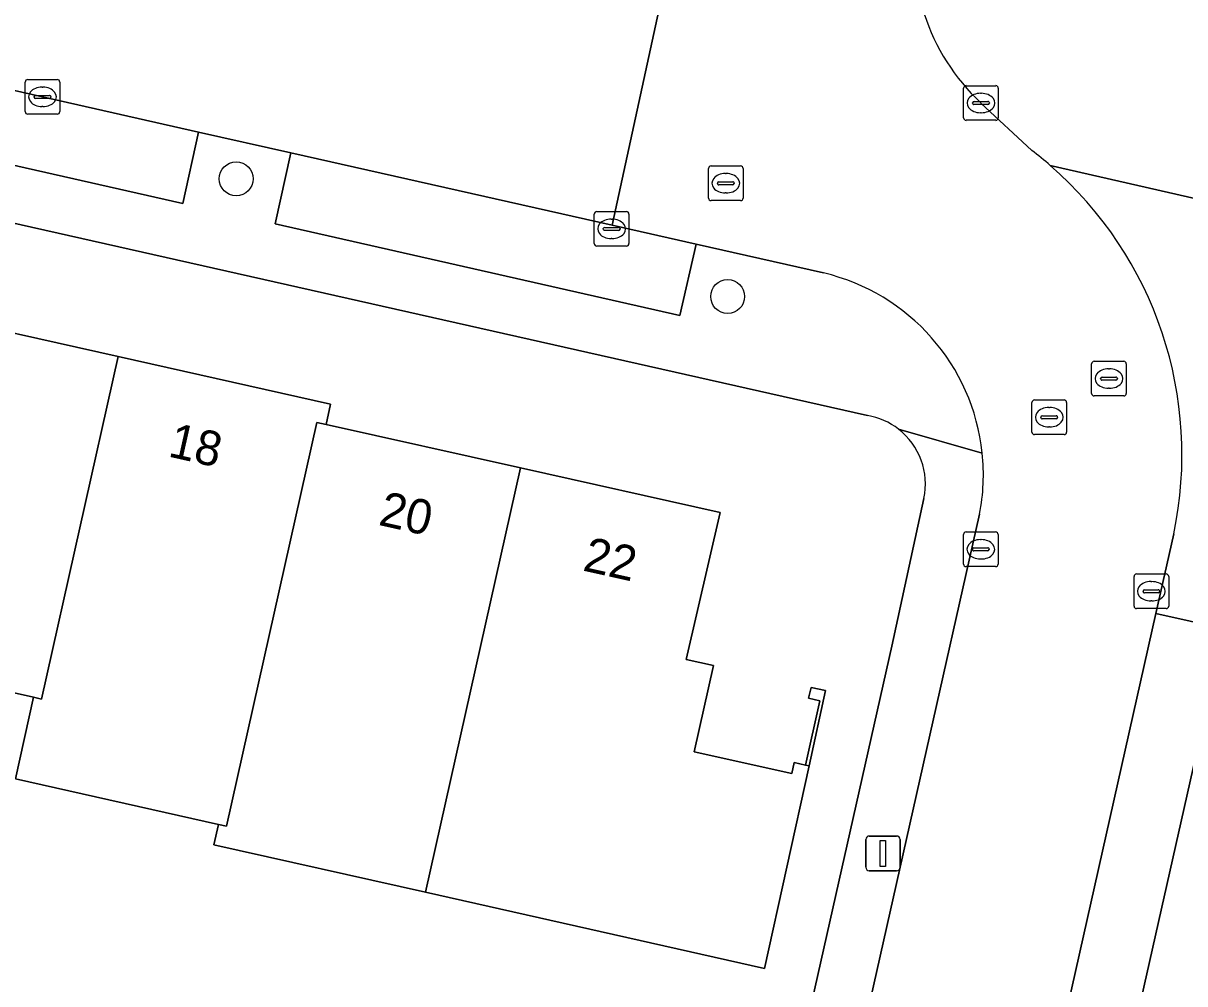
# Model space of a CAD drawing. Extents: x 161771 to 163125, y 382475 to 383179.
# Drawn here: x 162674.62 to 162708.13, y 382663.1 to 382690.82 of the extents above; entities that cross this region are included whole.
import ezdxf

# ---------------------------------------------------------------- set-up
doc = ezdxf.new("R2010")
doc.units = 0
for name, color, linetype in [('IMGEO_Boom', 7, 'Continuous'), ('IMGEO_Erf', 7, 'Continuous'), ('IMGEO_Groenvoorziening', 7, 'Continuous'), ('IMGEO_Kolk', 7, 'Continuous'), ('IMGEO_Lichtmast', 7, 'Continuous'), ('IMGEO_Muur', 7, 'Continuous'), ('IMGEO_Pand', 7, 'Continuous'), ('IMGEO_Pand_nummerreeks', 7, 'Continuous'), ('IMGEO_Parkeervlak_open', 7, 'Continuous'), ('IMGEO_Rijbaan_lokaal_open', 7, 'Continuous'), ('IMGEO_Rioolput', 7, 'Continuous'), ('IMGEO_Voetpad_open', 7, 'Continuous')]:
    doc.layers.add(name, color=color, linetype=linetype)

msp = doc.modelspace()

# ---------------------------------------------------------------- linework, layer by layer
at = {"layer": 'IMGEO_Boom'}
for centre in [(162680.764, 382686.334), (162694.944, 382682.936)]:
    msp.add_circle(centre, 0.489, dxfattribs=at)
at = {"layer": 'IMGEO_Erf'}
for points in [[(162698.982, 382679.5), (162657.432, 382688.865), (162656.95, 382688.966)], [(162654.531, 382687.464), (162649.585, 382665.364), (162695.667, 382655.016), (162699.68, 382672.847), (162700.608, 382677.107)], [(162671.511, 382682.512), (162677.36, 382681.203), (162683.487, 382679.831), (162683.356, 382679.242), (162688.969, 382677.989), (162694.73, 382676.703), (162693.752, 382672.458), (162694.536, 382672.291), (162693.98, 382669.795), (162696.796, 382669.168), (162696.866, 382669.484), (162697.188, 382669.412), (162697.602, 382671.272), (162697.28, 382671.344), (162697.35, 382671.656), (162697.77, 382671.563), (162697.292, 382669.389), (162696.008, 382663.544), (162686.228, 382665.743), (162680.12, 382667.116), (162680.248, 382667.702), (162674.392, 382669.018), (162674.913, 382671.371), (162669.576, 382672.57)]]:
    msp.add_lwpolyline(points, dxfattribs=at)
for centre, radius, start, end in [((162698.653, 382677.536), 1.991, 52.1739, 80.4865), ((162698.648, 382677.524), 2.004, 347.9865, 52.2828)]:
    msp.add_arc(centre, radius, start, end, dxfattribs=at)
at = {"layer": 'IMGEO_Groenvoorziening'}
for points in [[(162702.254, 382688.521), (162703.72, 382687.154)], [(162704.255, 382686.717), (162710.192, 382685.365)]]:
    msp.add_lwpolyline(points, dxfattribs=at)
for centre, radius, start, end in [((162706.402, 382692.972), 6.084, 168.9959, 227.0142), ((162697.368, 382678.832), 10.469, 48.8666, 52.6479)]:
    msp.add_arc(centre, radius, start, end, dxfattribs=at)
at = {"layer": 'IMGEO_Kolk'}
for p, q in [((162674.748, 382689.198), (162675.6, 382689.198)), ((162674.673, 382688.272), (162674.673, 382689.124)), ((162675.161, 382688.978), (162675.186, 382688.978)), ((162675.674, 382689.124), (162675.674, 382688.272)), ((162701.753, 382688.095), (162701.753, 382688.947)), ((162701.828, 382689.021), (162702.68, 382689.021)), ((162702.754, 382688.947), (162702.754, 382688.095)), ((162674.932, 382688.692), (162674.932, 382688.704)), ((162675.37, 382688.655), (162674.972, 382688.655)), ((162674.975, 382688.741), (162675.373, 382688.741)), ((162675.416, 382688.704), (162675.416, 382688.692)), ((162702.012, 382688.515), (162702.012, 382688.527)), ((162702.055, 382688.564), (162702.453, 382688.564)), ((162702.241, 382688.801), (162702.266, 382688.801)), ((162702.496, 382688.527), (162702.496, 382688.515)), ((162675.6, 382688.198), (162674.748, 382688.198)), ((162675.184, 382688.418), (162675.159, 382688.418)), ((162702.45, 382688.478), (162702.052, 382688.478)), ((162702.264, 382688.241), (162702.239, 382688.241)), ((162702.68, 382688.021), (162701.828, 382688.021)), ((162691.096, 382684.463), (162691.096, 382685.315)), ((162691.171, 382685.389), (162692.023, 382685.389)), ((162691.584, 382685.169), (162691.609, 382685.169)), ((162692.097, 382685.315), (162692.097, 382684.463)), ((162691.355, 382684.883), (162691.355, 382684.895)), ((162691.793, 382684.846), (162691.395, 382684.846)), ((162691.398, 382684.932), (162691.796, 382684.932)), ((162691.839, 382684.895), (162691.839, 382684.883)), ((162691.607, 382684.609), (162691.582, 382684.609)), ((162692.023, 382684.389), (162691.171, 382684.389)), ((162701.823, 382676.141), (162702.675, 382676.141)), ((162701.748, 382675.215), (162701.748, 382676.067)), ((162702.236, 382675.921), (162702.261, 382675.921)), ((162702.749, 382676.067), (162702.749, 382675.215)), ((162702.007, 382675.635), (162702.007, 382675.647)), ((162702.445, 382675.598), (162702.047, 382675.598)), ((162702.05, 382675.684), (162702.448, 382675.684)), ((162702.491, 382675.647), (162702.491, 382675.635)), ((162702.675, 382675.141), (162701.823, 382675.141)), ((162702.259, 382675.361), (162702.234, 382675.361)), ((162706.671, 382674.004), (162706.671, 382674.856)), ((162706.746, 382674.93), (162707.598, 382674.93)), ((162707.672, 382674.856), (162707.672, 382674.004)), ((162706.93, 382674.424), (162706.93, 382674.436)), ((162706.973, 382674.473), (162707.371, 382674.473)), ((162707.159, 382674.71), (162707.184, 382674.71)), ((162707.414, 382674.436), (162707.414, 382674.424)), ((162707.368, 382674.387), (162706.97, 382674.387)), ((162707.182, 382674.15), (162707.157, 382674.15)), ((162707.598, 382673.93), (162706.746, 382673.93))]:
    msp.add_line(p, q, dxfattribs=at)
for points in [[(162674.748, 382689.198), (162675.6, 382689.198)], [(162674.673, 382688.272), (162674.673, 382689.124)], [(162675.674, 382689.124), (162675.674, 382688.272)], [(162701.753, 382688.095), (162701.753, 382688.947)], [(162701.828, 382689.021), (162702.68, 382689.021)], [(162702.754, 382688.947), (162702.754, 382688.095)], [(162675.6, 382688.198), (162674.748, 382688.198)], [(162702.68, 382688.021), (162701.828, 382688.021)], [(162691.096, 382684.463), (162691.096, 382685.315)], [(162691.171, 382685.389), (162692.023, 382685.389)], [(162692.097, 382685.315), (162692.097, 382684.463)], [(162692.023, 382684.389), (162691.171, 382684.389)], [(162701.823, 382676.141), (162702.675, 382676.141)], [(162701.748, 382675.215), (162701.748, 382676.067)], [(162702.749, 382676.067), (162702.749, 382675.215)], [(162702.675, 382675.141), (162701.823, 382675.141)], [(162706.671, 382674.004), (162706.671, 382674.856)], [(162706.746, 382674.93), (162707.598, 382674.93)], [(162707.672, 382674.856), (162707.672, 382674.004)], [(162707.598, 382673.93), (162706.746, 382673.93)]]:
    msp.add_lwpolyline(points, dxfattribs=at)
for centre, radius, start, end in [((162674.75, 382689.122), 0.0765, 91.552, 178.448), ((162674.75, 382689.122), 0.0765, 91.552, 178.448), ((162675.598, 382689.122), 0.0765, 1.552, 88.448), ((162675.598, 382689.122), 0.0765, 1.552, 88.448), ((162701.83, 382688.945), 0.0765, 91.552, 178.448), ((162701.83, 382688.945), 0.0765, 91.552, 178.448), ((162702.678, 382688.945), 0.0765, 1.552, 88.448), ((162702.678, 382688.945), 0.0765, 1.552, 88.448), ((162674.972, 382688.701), 0.0403, 85.8775, 175.7526), ((162674.969, 382688.691), 0.0366, 178.938, 274.7102), ((162675.373, 382688.698), 0.043, 264.8664, 352.4533), ((162675.377, 382688.703), 0.0386, 1.7309, 96.639), ((162702.052, 382688.524), 0.0403, 85.8775, 175.7526), ((162702.049, 382688.514), 0.0366, 178.938, 274.7102), ((162702.453, 382688.521), 0.043, 264.8664, 352.4533), ((162702.457, 382688.526), 0.0386, 1.7309, 96.639), ((162674.75, 382688.274), 0.0765, 181.552, 268.448), ((162674.75, 382688.274), 0.0765, 181.552, 268.448), ((162675.598, 382688.274), 0.0765, 271.552, 358.448), ((162675.598, 382688.274), 0.0765, 271.552, 358.448), ((162701.83, 382688.097), 0.0765, 181.552, 268.448), ((162701.83, 382688.097), 0.0765, 181.552, 268.448), ((162702.678, 382688.097), 0.0765, 271.552, 358.448), ((162702.678, 382688.097), 0.0765, 271.552, 358.448), ((162691.173, 382685.313), 0.0765, 91.552, 178.448), ((162691.173, 382685.313), 0.0765, 91.552, 178.448), ((162692.021, 382685.313), 0.0765, 1.552, 88.448), ((162692.021, 382685.313), 0.0765, 1.552, 88.448), ((162691.395, 382684.892), 0.0403, 85.8775, 175.7526), ((162691.392, 382684.882), 0.0366, 178.938, 274.7102), ((162691.796, 382684.889), 0.043, 264.8664, 352.4533), ((162691.8, 382684.894), 0.0386, 1.7309, 96.639), ((162691.173, 382684.465), 0.0765, 181.552, 268.448), ((162691.173, 382684.465), 0.0765, 181.552, 268.448), ((162692.021, 382684.465), 0.0765, 271.552, 358.448), ((162692.021, 382684.465), 0.0765, 271.552, 358.448), ((162701.825, 382676.065), 0.0765, 91.552, 178.448), ((162701.825, 382676.065), 0.0765, 91.552, 178.448), ((162702.673, 382676.065), 0.0765, 1.552, 88.448), ((162702.673, 382676.065), 0.0765, 1.552, 88.448), ((162702.047, 382675.644), 0.0403, 85.8775, 175.7526), ((162702.044, 382675.634), 0.0366, 178.938, 274.7102), ((162702.448, 382675.641), 0.043, 264.8664, 352.4533), ((162702.452, 382675.646), 0.0386, 1.7309, 96.639), ((162701.825, 382675.217), 0.0765, 181.552, 268.448), ((162701.825, 382675.217), 0.0765, 181.552, 268.448), ((162702.673, 382675.217), 0.0765, 271.552, 358.448), ((162702.673, 382675.217), 0.0765, 271.552, 358.448), ((162706.748, 382674.854), 0.0765, 91.552, 178.448), ((162706.748, 382674.854), 0.0765, 91.552, 178.448), ((162707.596, 382674.854), 0.0765, 1.552, 88.448), ((162707.596, 382674.854), 0.0765, 1.552, 88.448), ((162706.97, 382674.433), 0.0403, 85.8775, 175.7526), ((162706.967, 382674.423), 0.0366, 178.938, 274.7102), ((162707.371, 382674.43), 0.043, 264.8664, 352.4533), ((162707.375, 382674.435), 0.0386, 1.7309, 96.639), ((162706.748, 382674.006), 0.0765, 181.552, 268.448), ((162706.748, 382674.006), 0.0765, 181.552, 268.448), ((162707.596, 382674.006), 0.0765, 271.552, 358.448), ((162707.596, 382674.006), 0.0765, 271.552, 358.448)]:
    msp.add_arc(centre, radius, start, end, dxfattribs=at)
for centre, major_axis, ratio, start_param, end_param in [((162675.16, 382688.698), (-0.387, 0.002), 0.722429, 4.712389, 7.853982), ((162675.185, 382688.698), (-0.39, 0.002), 0.717154, 1.570796, 4.712389), ((162702.24, 382688.521), (-0.387, 0.002), 0.722429, 4.712389, 7.853982), ((162702.265, 382688.521), (-0.39, 0.002), 0.717154, 1.570796, 4.712389), ((162691.583, 382684.889), (-0.387, 0.002), 0.722429, 4.712389, 7.853982), ((162691.608, 382684.889), (-0.39, 0.002), 0.717154, 1.570796, 4.712389), ((162702.235, 382675.641), (-0.387, 0.002), 0.722429, 4.712389, 7.853982), ((162702.26, 382675.641), (-0.39, 0.002), 0.717154, 1.570796, 4.712389), ((162707.158, 382674.43), (-0.387, 0.002), 0.722429, 4.712389, 7.853982), ((162707.183, 382674.43), (-0.39, 0.002), 0.717154, 1.570796, 4.712389)]:
    msp.add_ellipse(centre, major_axis=major_axis, ratio=ratio, start_param=start_param, end_param=end_param, dxfattribs=at)
at = {"layer": 'IMGEO_Lichtmast'}
for p, q in [((162698.93, 382666.466), (162698.93, 382667.266)), ((162698.93, 382667.266), (162698.93, 382666.466)), ((162699.03, 382667.366), (162699.82, 382667.366)), ((162699.82, 382667.366), (162699.03, 382667.366)), ((162699.92, 382667.266), (162699.92, 382666.466)), ((162699.92, 382666.466), (162699.92, 382667.266)), ((162699.82, 382666.366), (162699.03, 382666.366)), ((162699.03, 382666.366), (162699.82, 382666.366))]:
    msp.add_line(p, q, dxfattribs=at)
msp.add_lwpolyline([(162699.35, 382667.241), (162699.5, 382667.241), (162699.5, 382666.491), (162699.35, 382666.491), (162699.35, 382667.241)], dxfattribs=at)
for centre, start, end in [((162699.03, 382667.266), 90, 180), ((162699.03, 382667.266), 90, 180), ((162699.82, 382667.266), 0, 90), ((162699.82, 382667.266), 360, 90), ((162699.03, 382666.466), 180, 270), ((162699.03, 382666.466), 180, 270), ((162699.82, 382666.466), 270, 0), ((162699.82, 382666.466), 270, 0)]:
    msp.add_arc(centre, 0.1, start, end, dxfattribs=at)
at = {"layer": 'IMGEO_Muur'}
msp.add_lwpolyline([(162697.77, 382671.563), (162697.35, 382671.656), (162697.28, 382671.344), (162697.602, 382671.272), (162697.188, 382669.412), (162697.292, 382669.389)], close=True, dxfattribs=at)
at = {"layer": 'IMGEO_Pand'}
for points in [[(162677.36, 382681.203), (162671.511, 382682.512), (162669.298, 382672.628), (162669.576, 382672.57), (162674.913, 382671.371), (162675.147, 382671.318)], [(162683.087, 382679.302), (162683.356, 382679.242), (162683.487, 382679.831), (162677.36, 382681.203), (162675.147, 382671.318), (162674.913, 382671.371), (162674.392, 382669.018), (162680.248, 382667.702), (162680.479, 382667.65)], [(162688.969, 382677.989), (162683.356, 382679.242), (162683.087, 382679.302), (162680.479, 382667.65), (162680.248, 382667.702), (162680.12, 382667.116), (162686.228, 382665.743)], [(162694.536, 382672.291), (162693.752, 382672.458), (162694.73, 382676.703), (162688.969, 382677.989), (162686.228, 382665.743), (162696.008, 382663.544), (162697.292, 382669.389), (162697.188, 382669.412), (162696.866, 382669.484), (162696.796, 382669.168), (162693.98, 382669.795)]]:
    msp.add_lwpolyline(points, close=True, dxfattribs=at)
at = {"layer": 'IMGEO_Parkeervlak_open'}
for points in [[(162662.182, 382691.642), (162661.694, 382689.582), (162679.221, 382685.624), (162679.677, 382687.683), (162675.174, 382688.698)], [(162691.609, 382684.992), (162682.343, 382687.082), (162681.886, 382685.034), (162693.561, 382682.388), (162694.034, 382684.445)], [(162707.299, 382673.793), (162702.006, 382650.214), (162703.97, 382649.758), (162709.286, 382673.345)]]:
    msp.add_lwpolyline(points, close=True, dxfattribs=at)
at = {"layer": 'IMGEO_Rijbaan_lokaal_open'}
for points in [[(162658.034, 382692.59), (162658.266, 382692.529), (162662.182, 382691.642), (162675.174, 382688.698), (162679.677, 382687.683), (162682.343, 382687.082), (162691.609, 382684.992), (162693.057, 382691.64)], [(162693.057, 382691.64), (162691.609, 382684.992), (162694.034, 382684.445), (162697.707, 382683.617)], [(162703.72, 382687.154), (162702.254, 382688.521)], [(162702.214, 382676.655), (162689.019, 382617.923), (162694.482, 382616.696), (162694.939, 382618.734), (162698.882, 382636.297), (162702.006, 382650.214)], [(162702.006, 382650.214), (162707.299, 382673.793), (162707.815, 382676.091)]]:
    msp.add_lwpolyline(points, dxfattribs=at)
for centre, radius, start, end in [((162706.402, 382692.972), 6.084, 168.9959, 227.0142), ((162697.368, 382678.832), 10.469, 48.8666, 52.6479), ((162697.005, 382678.379), 11.049, 348.0498, 48.9947), ((162696.339, 382677.791), 5.984, 6.0003, 76.7821), ((162696.315, 382677.792), 6.008, 349.0899, 5.9705)]:
    msp.add_arc(centre, radius, start, end, dxfattribs=at)
at = {"layer": 'IMGEO_Rioolput'}
for p, q in [((162694.39, 382685.779), (162694.39, 382686.631)), ((162694.465, 382686.705), (162695.317, 382686.705)), ((162695.391, 382686.631), (162695.391, 382685.779)), ((162694.649, 382686.199), (162694.649, 382686.211)), ((162695.087, 382686.162), (162694.689, 382686.162)), ((162694.692, 382686.248), (162695.09, 382686.248)), ((162694.878, 382686.485), (162694.903, 382686.485)), ((162695.133, 382686.211), (162695.133, 382686.199)), ((162694.901, 382685.925), (162694.876, 382685.925)), ((162695.317, 382685.705), (162694.465, 382685.705)), ((162705.447, 382680.142), (162705.447, 382680.994)), ((162705.522, 382681.068), (162706.374, 382681.068)), ((162705.935, 382680.848), (162705.96, 382680.848)), ((162706.448, 382680.994), (162706.448, 382680.142)), ((162705.706, 382680.562), (162705.706, 382680.574)), ((162706.144, 382680.525), (162705.746, 382680.525)), ((162705.749, 382680.611), (162706.147, 382680.611)), ((162706.19, 382680.574), (162706.19, 382680.562)), ((162705.958, 382680.288), (162705.933, 382680.288)), ((162703.723, 382679.026), (162703.723, 382679.878)), ((162703.798, 382679.952), (162704.65, 382679.952)), ((162704.724, 382679.878), (162704.724, 382679.026)), ((162706.374, 382680.068), (162705.522, 382680.068)), ((162703.982, 382679.446), (162703.982, 382679.458)), ((162704.025, 382679.495), (162704.423, 382679.495)), ((162704.211, 382679.732), (162704.236, 382679.732)), ((162704.466, 382679.458), (162704.466, 382679.446)), ((162704.42, 382679.409), (162704.022, 382679.409)), ((162704.234, 382679.172), (162704.209, 382679.172)), ((162704.65, 382678.952), (162703.798, 382678.952))]:
    msp.add_line(p, q, dxfattribs=at)
for points in [[(162694.39, 382685.779), (162694.39, 382686.631)], [(162694.465, 382686.705), (162695.317, 382686.705)], [(162695.391, 382686.631), (162695.391, 382685.779)], [(162695.317, 382685.705), (162694.465, 382685.705)], [(162705.447, 382680.142), (162705.447, 382680.994)], [(162705.522, 382681.068), (162706.374, 382681.068)], [(162706.448, 382680.994), (162706.448, 382680.142)], [(162703.723, 382679.026), (162703.723, 382679.878)], [(162703.798, 382679.952), (162704.65, 382679.952)], [(162704.724, 382679.878), (162704.724, 382679.026)], [(162706.374, 382680.068), (162705.522, 382680.068)], [(162704.65, 382678.952), (162703.798, 382678.952)]]:
    msp.add_lwpolyline(points, dxfattribs=at)
for centre, radius, start, end in [((162694.467, 382686.629), 0.0765, 91.552, 178.448), ((162694.467, 382686.629), 0.0765, 91.552, 178.448), ((162695.315, 382686.629), 0.0765, 1.552, 88.448), ((162695.315, 382686.629), 0.0765, 1.552, 88.448), ((162694.689, 382686.208), 0.0403, 85.8775, 175.7526), ((162694.686, 382686.198), 0.0366, 178.938, 274.7102), ((162695.09, 382686.205), 0.043, 264.8664, 352.4533), ((162695.094, 382686.21), 0.0386, 1.7309, 96.639), ((162694.467, 382685.781), 0.0765, 181.552, 268.448), ((162694.467, 382685.781), 0.0765, 181.552, 268.448), ((162695.315, 382685.781), 0.0765, 271.552, 358.448), ((162695.315, 382685.781), 0.0765, 271.552, 358.448), ((162705.524, 382680.992), 0.0765, 91.552, 178.448), ((162705.524, 382680.992), 0.0765, 91.552, 178.448), ((162706.372, 382680.992), 0.0765, 1.552, 88.448), ((162706.372, 382680.992), 0.0765, 1.552, 88.448), ((162705.746, 382680.571), 0.0403, 85.8775, 175.7526), ((162705.743, 382680.561), 0.0366, 178.938, 274.7102), ((162706.147, 382680.568), 0.043, 264.8664, 352.4533), ((162706.151, 382680.573), 0.0386, 1.7309, 96.639), ((162705.524, 382680.144), 0.0765, 181.552, 268.448), ((162705.524, 382680.144), 0.0765, 181.552, 268.448), ((162706.372, 382680.144), 0.0765, 271.552, 358.448), ((162706.372, 382680.144), 0.0765, 271.552, 358.448), ((162703.8, 382679.876), 0.0765, 91.552, 178.448), ((162703.8, 382679.876), 0.0765, 91.552, 178.448), ((162704.648, 382679.876), 0.0765, 1.552, 88.448), ((162704.648, 382679.876), 0.0765, 1.552, 88.448), ((162704.022, 382679.455), 0.0403, 85.8775, 175.7526), ((162704.427, 382679.457), 0.0386, 1.7309, 96.639), ((162704.019, 382679.445), 0.0366, 178.938, 274.7102), ((162704.423, 382679.452), 0.043, 264.8664, 352.4533), ((162703.8, 382679.028), 0.0765, 181.552, 268.448), ((162703.8, 382679.028), 0.0765, 181.552, 268.448), ((162704.648, 382679.028), 0.0765, 271.552, 358.448), ((162704.648, 382679.028), 0.0765, 271.552, 358.448)]:
    msp.add_arc(centre, radius, start, end, dxfattribs=at)
for centre, major_axis, ratio, start_param, end_param in [((162694.877, 382686.205), (-0.387, 0.002), 0.722429, 4.712389, 7.853982), ((162694.902, 382686.205), (-0.39, 0.002), 0.717154, 1.570796, 4.712389), ((162705.934, 382680.568), (-0.387, 0.002), 0.722429, 4.712389, 7.853982), ((162705.959, 382680.568), (-0.39, 0.002), 0.717154, 1.570796, 4.712389), ((162704.21, 382679.452), (-0.387, 0.002), 0.722429, 4.712389, 7.853982), ((162704.235, 382679.452), (-0.39, 0.002), 0.717154, 1.570796, 4.712389)]:
    msp.add_ellipse(centre, major_axis=major_axis, ratio=ratio, start_param=start_param, end_param=end_param, dxfattribs=at)
at = {"layer": 'IMGEO_Voetpad_open'}
for points in [[(162697.707, 382683.617), (162694.034, 382684.445), (162693.561, 382682.388), (162681.886, 382685.034), (162682.343, 382687.082), (162679.677, 382687.683), (162679.221, 382685.624), (162661.694, 382689.582)], [(162656.95, 382688.966), (162657.432, 382688.865), (162698.982, 382679.5)], [(162710.192, 382685.365), (162704.255, 382686.717)], [(162699.874, 382679.109), (162702.29, 382678.417)], [(162702.29, 382678.417), (162699.874, 382679.109)], [(162707.815, 382676.091), (162707.299, 382673.793), (162709.286, 382673.345), (162703.97, 382649.758), (162702.006, 382650.214), (162698.882, 382636.297), (162700.827, 382635.884), (162696.914, 382618.279), (162694.939, 382618.734), (162694.482, 382616.696), (162698.037, 382615.869), (162712.056, 382678.166)], [(162700.608, 382677.107), (162699.68, 382672.847), (162695.667, 382655.016), (162695.368, 382653.689), (162687.403, 382618.3), (162689.019, 382617.923), (162702.214, 382676.655)]]:
    msp.add_lwpolyline(points, dxfattribs=at)
for centre, radius, start, end in [((162697.005, 382678.379), 11.049, 348.0498, 48.9947), ((162696.339, 382677.791), 5.984, 6.0003, 76.7821), ((162698.653, 382677.536), 1.991, 52.1739, 80.4865), ((162698.648, 382677.524), 2.004, 347.9865, 52.2828), ((162696.315, 382677.792), 6.008, 349.0899, 5.9705)]:
    msp.add_arc(centre, radius, start, end, dxfattribs=at)

# ---------------------------------------------------------------- texts
at = {"layer": 'IMGEO_Pand_nummerreeks'}
for s, rotation, p in [('18', 347.3777, (162678.768, 382678.326)), ('20', 347.4178, (162684.84, 382676.35)), ('22', 347.4178, (162690.733, 382675.034))]:
    msp.add_text(s, height=1, rotation=rotation, dxfattribs=at).set_placement(p)

doc.saveas('drawing.dxf')
